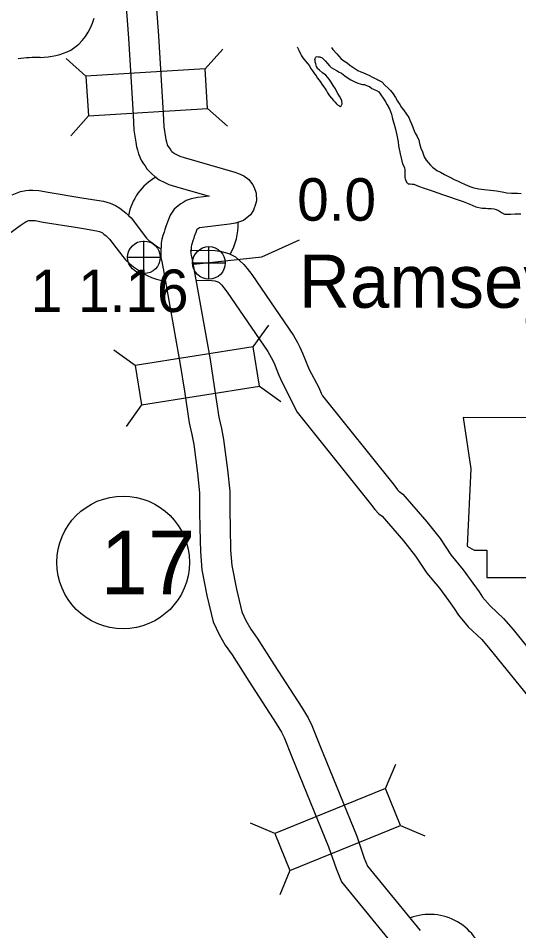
# Model space of a CAD drawing. Extents: x -939622 to -934222, y 1383701 to 1385301.
# Drawn here: x -936305.43 to -936290.49, y 1384792.85 to 1384820.09 of the extents above; entities that cross this region are included whole.
import ezdxf

# ---------------------------------------------------------------- set-up
doc = ezdxf.new("R2010")
doc.units = 0
for name, color, linetype in [('Level 10', 7, 'Continuous'), ('Level 15', 7, 'Continuous'), ('Level 20', 7, 'Continuous'), ('Level 21', 7, 'Continuous'), ('Level 22', 7, 'Continuous'), ('Level 24', 7, 'Continuous'), ('Level 25', 7, 'Continuous'), ('Level 26', 7, 'Continuous'), ('Level 27', 7, 'Continuous'), ('Level 9', 7, 'Continuous')]:
    doc.layers.add(name, color=color, linetype=linetype)

msp = doc.modelspace()

# ---------------------------------------------------------------- linework, layer by layer
at = {"layer": 'Level 10'}
for points in [[(-936305.616, 1384814.821), (-936305.369, 1384814.917), (-936305.205, 1384814.949), (-936305.113, 1384814.951), (-936304.994, 1384814.953), (-936304.814, 1384814.941), (-936304.538, 1384814.891), (-936303.529, 1384814.728)], [(-936303.529, 1384814.728), (-936303.345, 1384814.7), (-936302.887, 1384814.624), (-936302.691, 1384814.565), (-936302.528, 1384814.494), (-936302.402, 1384814.421), (-936302.312, 1384814.348), (-936302.211, 1384814.267), (-936302.141, 1384814.198), (-936302.056, 1384814.131), (-936301.598, 1384813.525), (-936301.573, 1384813.495), (-936301.529, 1384813.456), (-936301.445, 1384813.389), (-936301.352, 1384813.323), (-936301.274, 1384813.267), (-936301.186, 1384813.216), (-936301.163, 1384813.207)], [(-936306.144, 1384813.348), (-936305.377, 1384813.9), (-936305.199, 1384814.017), (-936305.118, 1384814.049), (-936305.109, 1384814.051), (-936305.094, 1384814.051), (-936305.015, 1384814.053), (-936304.924, 1384814.046), (-936304.689, 1384814.004), (-936303.663, 1384813.838)], [(-936303.663, 1384813.838), (-936303.485, 1384813.811), (-936303.093, 1384813.746), (-936303.003, 1384813.719), (-936302.935, 1384813.689), (-936302.914, 1384813.677), (-936302.875, 1384813.645), (-936302.809, 1384813.593), (-936302.737, 1384813.522), (-936302.704, 1384813.497), (-936302.31, 1384812.975), (-936302.228, 1384812.871), (-936302.105, 1384812.764), (-936301.986, 1384812.669), (-936301.876, 1384812.592), (-936301.763, 1384812.51), (-936301.583, 1384812.406), (-936301.45, 1384812.352), (-936301.303, 1384812.301), (-936301.149, 1384812.259), (-936301.061, 1384812.256)], [(-936300.295, 1384813.155), (-936299.773, 1384813.168), (-936299.552, 1384813.157), (-936299.361, 1384813.124), (-936299.249, 1384813.092), (-936299.145, 1384813.061), (-936298.945, 1384812.964), (-936298.823, 1384812.856), (-936298.701, 1384812.736), (-936298.593, 1384812.613), (-936298.459, 1384812.434), (-936297.215, 1384810.614), (-936297.096, 1384810.406), (-936297.022, 1384810.272), (-936296.943, 1384810.091), (-936296.892, 1384809.97), (-936296.813, 1384809.772), (-936296.741, 1384809.599), (-936296.459, 1384809.061), (-936296.384, 1384808.898), (-936296.344, 1384808.821), (-936294.204, 1384806.145), (-936294.105, 1384806.011), (-936294.067, 1384805.973), (-936293.947, 1384805.881)], [(-936300.127, 1384812.259), (-936299.783, 1384812.267), (-936299.651, 1384812.261), (-936299.564, 1384812.246), (-936299.501, 1384812.228), (-936299.473, 1384812.219), (-936299.448, 1384812.207), (-936299.436, 1384812.197), (-936299.356, 1384812.117), (-936299.292, 1384812.045), (-936299.191, 1384811.91), (-936297.979, 1384810.136), (-936297.88, 1384809.965), (-936297.83, 1384809.873), (-936297.77, 1384809.737), (-936297.726, 1384809.631), (-936297.646, 1384809.43), (-936297.555, 1384809.215), (-936297.268, 1384808.664), (-936297.192, 1384808.5), (-936297.101, 1384808.327), (-936294.917, 1384805.596), (-936294.788, 1384805.421), (-936294.661, 1384805.295), (-936294.567, 1384805.223)], [(-936293.947, 1384805.881), (-936293.232, 1384805.058), (-936292.838, 1384804.553), (-936292.515, 1384804.066), (-936292.142, 1384803.627), (-936291.855, 1384803.227), (-936291.671, 1384802.967), (-936291.565, 1384802.802), (-936291.344, 1384802.544), (-936290.945, 1384802.167), (-936290.657, 1384801.838), (-936289.023, 1384799.814)], [(-936294.567, 1384805.223), (-936293.927, 1384804.486), (-936293.569, 1384804.027), (-936293.236, 1384803.525), (-936292.852, 1384803.072), (-936292.588, 1384802.704), (-936292.417, 1384802.464), (-936292.289, 1384802.265), (-936291.997, 1384801.923), (-936291.594, 1384801.542), (-936291.346, 1384801.258), (-936289.711, 1384799.233)]]:
    msp.add_lwpolyline(points, dxfattribs=at)
at = {"layer": 'Level 15'}
for points in [[(-936303.295, 1384839.715), (-936303.41, 1384839.472), (-936303.475, 1384839.303), (-936303.534, 1384839.145), (-936303.594, 1384838.968), (-936303.631, 1384838.825), (-936303.657, 1384838.557), (-936303.635, 1384838.316), (-936303.587, 1384838.016), (-936303.54, 1384837.804), (-936303.479, 1384837.595), (-936303.346, 1384837.269), (-936302.815, 1384836.065), (-936302.725, 1384835.757), (-936302.663, 1384835.573), (-936302.643, 1384835.491), (-936302.639, 1384835.436), (-936302.615, 1384835.182), (-936302.621, 1384834.651), (-936302.577, 1384830.213), (-936302.589, 1384827.646), (-936302.596, 1384826.4), (-936302.603, 1384825.697), (-936302.144, 1384819.491)], [(-936302.481, 1384839.332), (-936302.581, 1384839.118), (-936302.633, 1384838.983), (-936302.686, 1384838.843), (-936302.731, 1384838.711), (-936302.742, 1384838.667), (-936302.753, 1384838.555), (-936302.741, 1384838.43), (-936302.702, 1384838.185), (-936302.667, 1384838.027), (-936302.628, 1384837.891), (-936302.518, 1384837.622), (-936301.968, 1384836.374), (-936301.866, 1384836.027), (-936301.797, 1384835.823), (-936301.749, 1384835.625), (-936301.742, 1384835.506), (-936301.715, 1384835.22), (-936301.721, 1384834.651), (-936301.677, 1384830.215), (-936301.689, 1384827.642), (-936301.696, 1384826.393), (-936301.703, 1384825.725), (-936301.246, 1384819.558)], [(-936302.144, 1384819.497), (-936302.004, 1384817.205), (-936301.979, 1384816.749), (-936301.923, 1384816.384), (-936301.9, 1384816.248), (-936301.871, 1384816.161), (-936301.844, 1384816.038), (-936301.765, 1384815.852), (-936301.688, 1384815.741), (-936301.646, 1384815.683), (-936301.594, 1384815.593), (-936301.445, 1384815.439), (-936301.353, 1384815.367), (-936301.22, 1384815.267), (-936301.058, 1384815.187), (-936300.934, 1384815.128), (-936300.737, 1384815.066), (-936299.733, 1384814.775), (-936300.069, 1384814.737), (-936300.273, 1384814.7), (-936300.414, 1384814.647), (-936300.507, 1384814.588), (-936300.575, 1384814.552), (-936300.659, 1384814.489), (-936300.774, 1384814.388), (-936300.892, 1384814.208), (-936300.97, 1384814.029), (-936301.028, 1384813.868), (-936301.058, 1384813.78), (-936301.076, 1384813.705), (-936301.114, 1384813.6), (-936301.14, 1384813.492), (-936301.16, 1384813.373), (-936301.165, 1384813.268), (-936301.172, 1384813.18), (-936301.178, 1384813.082), (-936301.175, 1384812.945), (-936301.149, 1384812.83), (-936301.103, 1384812.606)], [(-936301.246, 1384819.552), (-936301.106, 1384817.257), (-936301.083, 1384816.842), (-936301.035, 1384816.529), (-936301.024, 1384816.467), (-936301.002, 1384816.399), (-936300.983, 1384816.313), (-936300.973, 1384816.289), (-936300.951, 1384816.258), (-936300.888, 1384816.169), (-936300.871, 1384816.14), (-936300.843, 1384816.111), (-936300.807, 1384816.083), (-936300.745, 1384816.036), (-936300.664, 1384815.996), (-936300.606, 1384815.968), (-936300.478, 1384815.928), (-936298.969, 1384815.491), (-936298.855, 1384815.45), (-936298.697, 1384815.382), (-936298.547, 1384815.275), (-936298.438, 1384815.12), (-936298.391, 1384815.036), (-936298.323, 1384814.87), (-936298.319, 1384814.639), (-936298.368, 1384814.472), (-936298.385, 1384814.427), (-936298.411, 1384814.357), (-936298.494, 1384814.22), (-936298.704, 1384814.052), (-936298.94, 1384813.967), (-936299.126, 1384813.938), (-936299.937, 1384813.846), (-936300.019, 1384813.832), (-936300.053, 1384813.81), (-936300.089, 1384813.791), (-936300.098, 1384813.778), (-936300.134, 1384813.696), (-936300.178, 1384813.572), (-936300.193, 1384813.527), (-936300.214, 1384813.445), (-936300.25, 1384813.343), (-936300.257, 1384813.312), (-936300.264, 1384813.274), (-936300.267, 1384813.21), (-936300.274, 1384813.118), (-936300.277, 1384813.065), (-936300.277, 1384813.052), (-936300.269, 1384813.018), (-936300.222, 1384812.787)], [(-936300.22, 1384812.775), (-936299.706, 1384809.901), (-936299.578, 1384809.097), (-936299.44, 1384808.175), (-936299.366, 1384807.845), (-936299.299, 1384807.51), (-936299.185, 1384806.607), (-936299.118, 1384805.967), (-936299.115, 1384805.37), (-936299.108, 1384804.883), (-936299.094, 1384804.208), (-936299.054, 1384803.751), (-936298.919, 1384803.047), (-936298.754, 1384802.367), (-936298.634, 1384802.107), (-936298.488, 1384801.853), (-936298.301, 1384801.584), (-936297.788, 1384800.791), (-936296.967, 1384799.516), (-936296.773, 1384799.201), (-936296.669, 1384798.976), (-936296.428, 1384798.379), (-936295.324, 1384795.67), (-936295.1, 1384795.018), (-936295.001, 1384794.774), (-936293.434, 1384792.854)], [(-936301.106, 1384812.617), (-936300.594, 1384809.75), (-936300.467, 1384808.959), (-936300.325, 1384808.01), (-936300.247, 1384807.658), (-936300.188, 1384807.364), (-936300.079, 1384806.504), (-936300.018, 1384805.918), (-936300.015, 1384805.361), (-936300.008, 1384804.867), (-936299.993, 1384804.16), (-936299.946, 1384803.626), (-936299.799, 1384802.856), (-936299.608, 1384802.07), (-936299.434, 1384801.693), (-936299.249, 1384801.37), (-936299.048, 1384801.082), (-936298.544, 1384800.303), (-936297.728, 1384799.037), (-936297.568, 1384798.776), (-936297.496, 1384798.619), (-936297.262, 1384798.041), (-936296.167, 1384795.353), (-936295.943, 1384794.703), (-936295.784, 1384794.309), (-936294.131, 1384792.285)]]:
    msp.add_lwpolyline(points, dxfattribs=at)
at = {"layer": 'Level 20'}
for p, q in [((-936299.852, 1384818.576), (-936299.327, 1384819.169)), ((-936303.409, 1384818.358), (-936304.002, 1384818.883)), ((-936299.779, 1384817.39), (-936299.186, 1384816.865)), ((-936303.337, 1384817.173), (-936303.862, 1384816.579)), ((-936298.418, 1384810.281), (-936297.954, 1384810.922)), ((-936301.937, 1384809.718), (-936302.579, 1384810.182)), ((-936298.23, 1384809.108), (-936297.589, 1384808.643)), ((-936301.75, 1384808.545), (-936302.214, 1384807.903)), ((-936294.466, 1384797.093), (-936294.158, 1384797.823)), ((-936297.766, 1384795.748), (-936298.496, 1384796.055)), ((-936294.017, 1384795.993), (-936293.287, 1384795.686)), ((-936297.318, 1384794.648), (-936297.625, 1384793.918))]:
    msp.add_line(p, q, dxfattribs=at)
for points in [[(-936299.852, 1384818.576), (-936303.409, 1384818.358), (-936303.337, 1384817.173), (-936299.779, 1384817.39)], [(-936298.418, 1384810.281), (-936301.937, 1384809.718), (-936301.75, 1384808.545), (-936298.23, 1384809.108)], [(-936294.466, 1384797.093), (-936297.766, 1384795.748), (-936297.318, 1384794.648), (-936294.017, 1384795.993)]]:
    msp.add_lwpolyline(points, close=True, dxfattribs=at)
at = {"layer": 'Level 21'}
msp.add_lwpolyline([(-936292.15, 1384808.165), (-936291.921, 1384806.642), (-936292.023, 1384804.333), (-936291.82, 1384804.206), (-936291.439, 1384804.206), (-936291.439, 1384803.394), (-936288.242, 1384803.394), (-936288.089, 1384803.724), (-936288.14, 1384804.257), (-936288.064, 1384804.866), (-936287.785, 1384805.348), (-936287.607, 1384805.703), (-936287.353, 1384806.084), (-936287.201, 1384806.49), (-936287.074, 1384806.82), (-936286.846, 1384807.099), (-936286.795, 1384807.277), (-936286.897, 1384807.403), (-936287.683, 1384807.403), (-936287.506, 1384807.759), (-936287.48, 1384807.987), (-936287.586, 1384808.163)], close=True, dxfattribs=at)
at = {"layer": 'Level 22'}
for centre, radius, start, end in [((-936304.758, 1384820.517), 1.65, 302.8688, 344.8926), ((-936304.789, 1384821.037), 2.118, 270.4221, 295.9229), ((-936304.838, 1384815.039), 3.88, 89.0461, 98.8058)]:
    msp.add_arc(centre, radius, start, end, dxfattribs=at)
at = {"layer": 'Level 24'}
for centre, start, end in [((-936300.517, 1384813.9), 118.7962, 169.7247), ((-936300.517, 1384813.9), 328.9793, 3.0128), ((-936293.144, 1384791.688), 8.8428, 110.7526)]:
    msp.add_arc(centre, 1.65, start, end, dxfattribs=at)
at = {"layer": 'Level 25'}
msp.add_lwpolyline([(-936300.193, 1384812.745), (-936298.158, 1384812.967), (-936297.032, 1384813.47)], dxfattribs=at)
at = {"layer": 'Level 26'}
for p, q in [((-936301.679, 1384812.464), (-936301.679, 1384813.439)), ((-936299.737, 1384812.297), (-936299.737, 1384813.272)), ((-936302.167, 1384812.951), (-936301.192, 1384812.951)), ((-936300.224, 1384812.784), (-936299.249, 1384812.784))]:
    msp.add_line(p, q, dxfattribs=at)
for centre in [(-936301.679, 1384812.951), (-936299.737, 1384812.784)]:
    msp.add_circle(centre, 0.487, dxfattribs=at)
at = {"layer": 'Level 27'}
msp.add_circle((-936302.3, 1384803.843), 1.98, dxfattribs=at)
at = {"layer": 'Level 9'}
for points in [[(-936297.104, 1384819.223), (-936297.097, 1384819.213), (-936297.057, 1384819.13), (-936296.997, 1384819.005), (-936296.978, 1384818.966), (-936296.932, 1384818.907), (-936296.797, 1384818.741), (-936296.738, 1384818.67), (-936296.704, 1384818.602), (-936296.648, 1384818.516), (-936296.608, 1384818.456), (-936296.54, 1384818.365), (-936296.496, 1384818.299), (-936296.419, 1384818.202), (-936296.364, 1384818.122), (-936296.32, 1384818.053), (-936296.28, 1384817.997), (-936296.231, 1384817.92), (-936296.193, 1384817.858), (-936296.141, 1384817.771), (-936296.082, 1384817.7), (-936296.021, 1384817.633), (-936295.969, 1384817.58), (-936295.938, 1384817.541), (-936295.916, 1384817.52), (-936295.895, 1384817.506), (-936295.862, 1384817.479), (-936295.837, 1384817.459), (-936295.816, 1384817.456), (-936295.786, 1384817.469), (-936295.775, 1384817.493), (-936295.764, 1384817.536), (-936295.774, 1384817.62), (-936295.8, 1384817.688), (-936295.84, 1384817.763), (-936295.887, 1384817.84), (-936295.927, 1384817.908), (-936295.962, 1384817.98), (-936296.03, 1384818.083), (-936296.061, 1384818.134), (-936296.108, 1384818.205), (-936296.151, 1384818.27), (-936296.194, 1384818.33), (-936296.249, 1384818.386), (-936296.344, 1384818.462), (-936296.435, 1384818.538), (-936296.484, 1384818.579), (-936296.5, 1384818.6), (-936296.525, 1384818.645), (-936296.541, 1384818.689), (-936296.55, 1384818.731), (-936296.57, 1384818.782), (-936296.57, 1384818.827), (-936296.574, 1384818.851), (-936296.563, 1384818.881), (-936296.545, 1384818.924), (-936296.534, 1384818.936), (-936296.51, 1384818.943), (-936296.474, 1384818.937), (-936296.429, 1384818.935), (-936296.362, 1384818.904), (-936296.316, 1384818.865), (-936296.264, 1384818.821), (-936296.2, 1384818.739), (-936296.138, 1384818.668), (-936296.086, 1384818.615), (-936296.016, 1384818.574), (-936295.913, 1384818.519), (-936295.865, 1384818.487), (-936295.777, 1384818.444), (-936295.679, 1384818.368), (-936295.585, 1384818.303), (-936295.497, 1384818.245), (-936295.4, 1384818.199), (-936295.294, 1384818.15), (-936295.149, 1384818.114), (-936295.098, 1384818.106), (-936295.034, 1384818.083), (-936294.947, 1384818.049), (-936294.87, 1384817.994), (-936294.828, 1384817.967), (-936294.789, 1384817.95), (-936294.737, 1384817.93), (-936294.667, 1384817.889)], [(-936296.08, 1384819.216), (-936296.04, 1384819.154), (-936295.918, 1384819.021), (-936295.856, 1384818.953), (-936295.789, 1384818.877), (-936295.706, 1384818.818), (-936295.612, 1384818.754), (-936295.53, 1384818.686), (-936295.445, 1384818.628), (-936295.296, 1384818.529), (-936295.199, 1384818.489), (-936295.141, 1384818.466), (-936295.029, 1384818.417), (-936294.948, 1384818.38), (-936294.872, 1384818.336), (-936294.772, 1384818.29), (-936294.726, 1384818.27), (-936294.693, 1384818.253)], [(-936294.693, 1384818.253), (-936294.571, 1384818.189), (-936294.473, 1384818.08), (-936294.391, 1384817.996), (-936294.315, 1384817.931), (-936294.239, 1384817.833), (-936294.171, 1384817.72), (-936294.109, 1384817.609), (-936294.042, 1384817.508), (-936293.987, 1384817.425), (-936293.926, 1384817.35), (-936293.834, 1384817.228), (-936293.769, 1384817.121), (-936293.738, 1384817.046), (-936293.689, 1384816.939), (-936293.645, 1384816.84), (-936293.611, 1384816.729), (-936293.577, 1384816.66), (-936293.524, 1384816.556), (-936293.512, 1384816.529), (-936293.469, 1384816.46), (-936293.446, 1384816.352), (-936293.408, 1384816.208), (-936293.364, 1384816.104), (-936293.333, 1384816.014), (-936293.308, 1384815.948), (-936293.28, 1384815.897), (-936293.247, 1384815.847), (-936293.195, 1384815.781), (-936293.125, 1384815.701), (-936293.058, 1384815.642), (-936292.991, 1384815.589), (-936292.933, 1384815.544), (-936292.825, 1384815.489), (-936292.704, 1384815.427), (-936292.601, 1384815.372), (-936292.504, 1384815.319), (-936292.414, 1384815.275), (-936292.296, 1384815.22), (-936292.218, 1384815.188), (-936292.088, 1384815.124), (-936291.946, 1384815.063), (-936291.828, 1384815.022), (-936291.684, 1384814.991), (-936291.516, 1384814.976), (-936291.327, 1384814.957), (-936291.153, 1384814.939), (-936290.984, 1384814.902), (-936290.843, 1384814.877), (-936290.705, 1384814.867), (-936290.528, 1384814.861), (-936290.411, 1384814.857)], [(-936294.667, 1384817.889), (-936294.472, 1384817.61), (-936294.42, 1384817.505), (-936294.343, 1384817.38), (-936294.286, 1384817.222), (-936294.254, 1384817.081), (-936294.222, 1384816.952), (-936294.172, 1384816.775), (-936294.127, 1384816.595), (-936294.091, 1384816.403), (-936294.074, 1384816.274), (-936294.026, 1384816.043), (-936293.959, 1384815.746), (-936293.903, 1384815.635), (-936293.893, 1384815.557), (-936293.889, 1384815.494), (-936293.888, 1384815.431), (-936293.887, 1384815.374), (-936293.884, 1384815.331), (-936293.877, 1384815.289), (-936293.842, 1384815.191), (-936293.785, 1384815.149), (-936293.728, 1384815.141), (-936293.671, 1384815.136), (-936293.617, 1384815.131), (-936293.481, 1384815.076), (-936293.309, 1384815.018), (-936293.038, 1384814.929), (-936292.767, 1384814.831), (-936292.143, 1384814.617), (-936291.95, 1384814.539), (-936291.769, 1384814.46), (-936291.577, 1384814.421), (-936291.469, 1384814.414), (-936291.409, 1384814.411), (-936291.307, 1384814.407), (-936291.231, 1384814.396), (-936291.165, 1384814.382), (-936291.09, 1384814.35), (-936290.999, 1384814.285), (-936290.908, 1384814.244), (-936290.726, 1384814.241), (-936290.594, 1384814.249), (-936290.429, 1384814.246)]]:
    msp.add_lwpolyline(points, dxfattribs=at)

# ---------------------------------------------------------------- texts
at = {"layer": 'Level 24'}
msp.add_text('Ramsey Hill', height=1.584, dxfattribs=at).set_placement((-936297.058, 1384811.445))
at = {"layer": 'Level 25'}
for s, p in [('0.0', (-936297.103, 1384814.044)), ('1 1.16', (-936305.059, 1384811.319))]:
    msp.add_text(s, height=1.2672, dxfattribs=at).set_placement(p)
at = {"layer": 'Level 27'}
msp.add_text('17', height=1.9008, dxfattribs=at).set_placement((-936302.974, 1384802.893))

doc.saveas('drawing.dxf')
